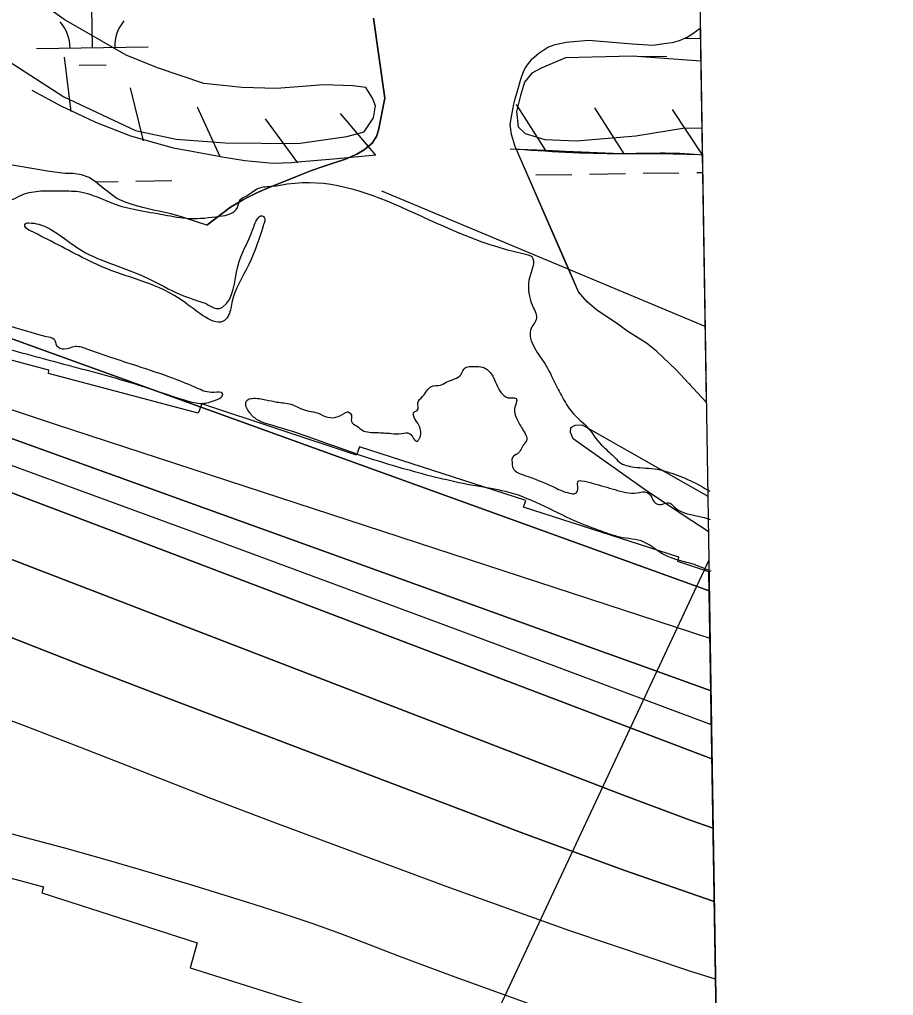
# Model space of a CAD drawing. Extents: x 3823584 to 3861785, y 301729 to 327625.
# Drawn here: x 3858904 to 3859686, y 317681 to 318554 of the extents above; entities that cross this region are included whole.
import ezdxf

# ---------------------------------------------------------------- set-up
doc = ezdxf.new("R2010")
doc.units = 0
for name, color, linetype in [('V-GRID-FRAM', 7, 'Continuous'), ('V-LEVE-TOET', 7, 'Continuous'), ('V-RIVR-EDGE', 7, 'Continuous'), ('V-RIVR-RANG', 7, 'Continuous'), ('V-RRAP-FSHR', 7, 'Continuous'), ('V-RRAP-RVMT', 7, 'Continuous'), ('V-TOPO-DPTH', 7, 'Continuous'), ('V-TOPO-MAJR', 7, 'Continuous'), ('V-TOPO-MINR', 7, 'Continuous'), ('V-TOPO-SHOR', 7, 'Continuous'), ('V-TOPO-WATR', 7, 'Continuous'), ('V-WETL-SWMP', 7, 'Continuous')]:
    doc.layers.add(name, color=color, linetype=linetype)

msp = doc.modelspace()

# ---------------------------------------------------------------- linework, layer by layer
at = {"layer": 'V-GRID-FRAM'}
msp.add_lwpolyline([(3827552.18, 325335.99), (3859397.29, 325827), (3859685.54, 307646.85), (3827824.57, 307155.59), (3827552.18, 325335.99)], dxfattribs=at)
at = {"layer": 'V-LEVE-TOET'}
for points in [[(3858829.42, 318566.16), (3858858.24, 318542.61), (3858893.38, 318517.42), (3858943.24, 318485.2), (3859007.38, 318454.96), (3859043.76, 318447.18), (3859087.58, 318444.09), (3859152.55, 318443.42), (3859196.47, 318449.83), (3859211.84, 318453.9), (3859220.42, 318466.49), (3859222.11, 318477.04), (3859219.54, 318483.94), (3859213.3, 318493.51), (3859201.7, 318495.21), (3859175.82, 318496.01), (3859133.52, 318492.75), (3859102.35, 318493.6), (3859068.58, 318497.12), (3859026.98, 318511.29), (3858999.1, 318522.67), (3858943.42, 318554.41), (3858858.46, 318614.99)], [(3859513.19, 318517.19), (3859451.91, 318521.78), (3859392.19, 318520.29), (3859370.43, 318511), (3859361.93, 318506.34), (3859355.51, 318498.48), (3859351.69, 318486.36), (3859348.37, 318472.13), (3859349.81, 318458.38), (3859356.09, 318452.5), (3859373.47, 318447.04), (3859401.99, 318445.69), (3859454.87, 318450.43), (3859498.79, 318457.37), (3859514.14, 318457.03)]]:
    msp.add_lwpolyline(points, dxfattribs=at)
at = {"layer": 'V-RIVR-EDGE'}
for points in [[(3856813.62, 319355.98), (3856822.43, 319336.4), (3856844.66, 319301.27), (3856878.42, 319252.56), (3856910.19, 319208.25), (3856938.01, 319177.89), (3856977.38, 319140.33), (3857009.59, 319113.95), (3857042.21, 319089.56), (3857082.01, 319067.14), (3857109.47, 319052.73), (3857209.77, 318998.68), (3857252.36, 318977.45), (3857327.59, 318941), (3857369.4, 318925.35), (3857450.65, 318903.63), (3857494.07, 318895.95), (3857578.09, 318866.25), (3857610.74, 318856.2), (3857651.77, 318847.73), (3857678.87, 318847.27), (3857730.29, 318850.73), (3857777.32, 318851.41), (3857827.93, 318849.29), (3857925.15, 318842.67), (3857991.7, 318838.92), (3858056.64, 318831.19), (3858111.61, 318819.1), (3858153.82, 318805.44), (3858193.24, 318793.39), (3858252.17, 318770.53), (3858320.25, 318740.87), (3858351.29, 318722.06), (3858382.33, 318706.44), (3858407.41, 318695.62), (3858416.97, 318693.6), (3858426.94, 318694.37), (3858434.91, 318692.36), (3858447.24, 318685.95), (3858462.75, 318672.37), (3858484.64, 318657.96), (3858510.89, 318639.17), (3858530.78, 318622.38), (3858575.75, 318594.77), (3858585.3, 318589.96), (3858596.05, 318585.55), (3858606.01, 318583.93), (3858615.57, 318581.12), (3858628.3, 318575.11), (3858651.38, 318559.91), (3858671.28, 318548.3), (3858681.22, 318539.91), (3858712.65, 318517.91), (3858730.15, 318504.72), (3858740.48, 318490.35), (3858751.21, 318476.37), (3858753.97, 318464.01), (3858756.75, 318461.21), (3858765.5, 318456.01), (3858776.24, 318445.62), (3858786.57, 318432.05), (3858768.26, 318440.86), (3858737.61, 318455.68), (3858731.24, 318460.08), (3858727.65, 318460.49), (3858726.86, 318460.09), (3858726.84, 318455.31), (3858733.21, 318449.71), (3858753.9, 318438.9), (3858786.94, 318423.68), (3858820.78, 318406.85), (3858839.89, 318398.44), (3858864.98, 318391.2), (3858878.13, 318390.77), (3858891.68, 318391.53), (3858908.04, 318398.27), (3858924.78, 318401.02), (3858941.92, 318400.97), (3858958.26, 318400.14), (3858987.32, 318389.7), (3859008.43, 318384.07), (3859033.13, 318379.63), (3859055.44, 318376.38), (3859082.55, 318378.31), (3859092.51, 318380.67), (3859098.51, 318386.24), (3859101.31, 318393.41), (3859105.31, 318395.79), (3859117.28, 318403.33), (3859130.04, 318405.29), (3859143.19, 318407.25), (3859353.87, 318344.96), (3859361.83, 318342.15), (3859359.39, 318321.03), (3859359.36, 318309.47), (3859362.12, 318299.11), (3859366.08, 318287.14), (3859360.87, 318276.39), (3859360.85, 318269.22), (3859364.42, 318260.44), (3859374.74, 318244.48), (3859384.26, 318225.72), (3859389.81, 318215.34), (3859399.34, 318201.37), (3859411.27, 318189.79), (3859424.38, 318173.41), (3859435.12, 318163.42), (3859440.28, 318158.23), (3859453.42, 318153.81), (3859474.14, 318151.77), (3859484.9, 318148.95), (3859503.61, 318141.73), (3859521.25, 318132.22)], [(3858868.71, 318287.97), (3858904.55, 318277.12), (3858929.64, 318270.28), (3858934.42, 318268.28), (3858936.79, 318262.69), (3858943.56, 318259.49), (3858953.53, 318261.86), (3858964.29, 318259.44), (3858984.99, 318252.21), (3859008.09, 318244.58), (3859041.14, 318233.34), (3859062.64, 318224.52), (3859077.77, 318220.9), (3859084.94, 318219.69), (3859084.94, 318217.69), (3859079.35, 318213.72), (3859068.58, 318210.56), (3859054.64, 318212.59), (3859019.99, 318223.83), (3858951.49, 318243.53), (3858886.58, 318261.22), (3858844.36, 318272.89), (3858817.28, 318280.13), (3858790.6, 318290.56), (3858750.39, 318306.2), (3858730.88, 318315.01), (3858712.16, 318318.65), (3858678.3, 318325.9), (3858648.44, 318337.14), (3858630.92, 318341.96), (3858607.02, 318347.6), (3858571.98, 318360.04), (3858521.01, 318378.1), (3858454.11, 318400.98), (3858396.76, 318416.67), (3858354.55, 318429.53), (3858335.84, 318437.54), (3858313.54, 318445.97), (3858290.84, 318452), (3858250.22, 318462.86), (3858200.02, 318471.75), (3858155.82, 318484.62), (3858097.28, 318503.49), (3858039.14, 318522.37), (3858004.49, 318533.21), (3857999.72, 318536.02), (3858000.12, 318538.01), (3858005.31, 318542.78), (3858010.1, 318544.36), (3858017.67, 318543.54), (3858037.58, 318537.52), (3858047.14, 318535.5), (3858078.2, 318525.46), (3858108.07, 318516.22), (3858142.72, 318505.77), (3858166.62, 318501.73), (3858180.56, 318497.31), (3858192.11, 318494.49), (3858202.47, 318495.66), (3858211.24, 318494.44), (3858218.01, 318492.43), (3858218.39, 318487.65), (3858221.18, 318486.45), (3858226.76, 318486.83), (3858239.12, 318489.59), (3858246.29, 318489.18), (3858258.64, 318483.57), (3858271.37, 318476.76), (3858280.94, 318477.53), (3858302.06, 318476.29), (3858306.44, 318475.48), (3858314.8, 318471.47), (3858322.76, 318467.47), (3858331.13, 318468.24), (3858351.48, 318478.95), (3858365.84, 318482.11), (3858380.19, 318482.47)], [(3859069.6, 318300.63), (3859079.55, 318295.82), (3859082.74, 318295.81), (3859085.13, 318297), (3859098.77, 318333.23), (3859112.41, 318366.68), (3859117.61, 318377.42), (3859119.21, 318378.62), (3859120.81, 318378.61), (3859123.19, 318375.02), (3859121.98, 318371.04)], [(3859121.98, 318371.04), (3859108.74, 318335.2), (3859093.51, 318300.97), (3859089.89, 318288.22), (3859088.7, 318286.63), (3859052.06, 318300.67), (3858982, 318331.13), (3858962.89, 318339.95), (3858913.53, 318365.18), (3858911.94, 318365.98), (3858908.36, 318369.57), (3858908.77, 318371.56), (3858911.96, 318372.35), (3858920.72, 318371.14), (3858959.32, 318347.53), (3858987.59, 318335.1), (3859018.64, 318322.67), (3859047.7, 318308.25), (3859069.6, 318300.63)], [(3859522.41, 318060.19), (3859507.41, 318066.4), (3859481.13, 318074.83), (3859466.8, 318084.04), (3859459.64, 318087.64), (3859448.88, 318089.66), (3859438.13, 318091.68), (3859426.98, 318095.29), (3859404.68, 318103.72), (3859341.78, 318130.97), (3859315.09, 318136.22), (3859256.94, 318149.52), (3859198.8, 318167.59), (3859130.3, 318190.88), (3859113.98, 318197.69), (3859110.4, 318201.29), (3859106.04, 318210.87), (3859107.25, 318213.65), (3859111.63, 318215.24), (3859123.99, 318214.01), (3859133.94, 318211.99), (3859146.29, 318209.97), (3859160.23, 318204.35), (3859168.59, 318202.74), (3859176.95, 318199.13), (3859186.52, 318198.31), (3859194.9, 318202.28), (3859197.69, 318203.07), (3859200.47, 318200.27), (3859200.46, 318194.69), (3859205.63, 318190.29), (3859210.4, 318186.7), (3859223.15, 318184.67), (3859236.3, 318183.84), (3859245.46, 318183.82), (3859252.64, 318183.8), (3859259.4, 318177.01), (3859260.99, 318178.6), (3859262.6, 318182.98), (3859259.83, 318192.95), (3859256.26, 318199.33), (3859256.67, 318202.92), (3859259.46, 318204.51), (3859259.88, 318211.28), (3859264.28, 318216.85), (3859272.27, 318226), (3859280.24, 318227.17), (3859285.83, 318229.95), (3859298.6, 318236.69), (3859302.2, 318242.66), (3859307.39, 318243.84), (3859320.93, 318241.82), (3859327.69, 318233.83), (3859336.02, 318218.67), (3859340.39, 318215.87), (3859345.18, 318215.85), (3859348.36, 318214.65), (3859348.36, 318212.66), (3859346.35, 318205.89), (3859348.32, 318197.51), (3859353.48, 318187.94), (3859357.04, 318177.17), (3859355.04, 318174.38), (3859349.04, 318165.63), (3859344.65, 318162.45), (3859344.24, 318158.07), (3859345.02, 318153.28), (3859358.55, 318145.28), (3859383.63, 318134.86), (3859397.57, 318130.04), (3859400.36, 318130.03), (3859402.76, 318132.42), (3859403.98, 318141.58), (3859406.37, 318141.57), (3859416.72, 318139.16), (3859426.68, 318136.34), (3859436.24, 318133.53), (3859456.16, 318130.69), (3859464.93, 318131.07), (3859468.51, 318127.87), (3859471.28, 318122.68), (3859478.05, 318120.28), (3859484.43, 318121.85), (3859489.21, 318118.25), (3859519.87, 318107.42), (3859521.66, 318106.68)]]:
    msp.add_spline(points, degree=3, dxfattribs=at)
at = {"layer": 'V-RIVR-RANG'}
msp.add_line((3859520.27, 318070.27), (3859225.5, 317440.24), dxfattribs=at)
at = {"layer": 'V-RRAP-FSHR'}
for p, q in [((3858949.65, 318472.22), (3858943.77, 318520.7)), ((3859014.44, 318445.73), (3859002.77, 318493.15)), ((3859083.04, 318431.53), (3859062.94, 318476.03)), ((3859374.62, 318437.09), (3859348.34, 318478.25)), ((3859444.55, 318434.11), (3859418.27, 318475.27)), ((3859514.54, 318433.17), (3859487.69, 318473.96)), ((3859152.65, 318426.2), (3859123.61, 318465.46)), ((3859222.33, 318433.02), (3859190.76, 318470.28))]:
    msp.add_line(p, q, dxfattribs=at)
for points in [[(3858949.85, 318472.63), (3858941.31, 318476.67), (3858914.84, 318490.8)], [(3859014.8, 318446.83), (3859003.28, 318450.05), (3858971.77, 318462.26), (3858949.85, 318472.63)], [(3859083.06, 318431.6), (3859080.39, 318432.03), (3859041.43, 318439.38), (3859014.8, 318446.83)], [(3859374.62, 318437.09), (3859342.6, 318438.45)], [(3859152.62, 318426.59), (3859146.78, 318426.05), (3859130.18, 318425.62), (3859105.29, 318428.02), (3859083.06, 318431.6)], [(3859222.32, 318433.02), (3859184.55, 318429.53), (3859152.62, 318426.59)], [(3859444.55, 318434.23), (3859441.84, 318434.23), (3859392.22, 318436.34), (3859374.61, 318437.09)], [(3859514.52, 318432.98), (3859511.93, 318433.25), (3859476.92, 318434.25), (3859444.55, 318434.23)]]:
    msp.add_lwpolyline(points, dxfattribs=at)
msp.add_spline([(3859514.52, 318432.98), (3859511.93, 318433.25), (3859441.84, 318434.23), (3859342.6, 318438.45)], degree=3, dxfattribs=at)
at = {"layer": 'V-RRAP-RVMT'}
for p, q in [((3858929.76, 318240.64), (3858784.1, 318279.3)), ((3858929.39, 318237.59), (3858929.76, 318240.64)), ((3859063.4, 318201.89), (3858929.39, 318237.59)), ((3859066.56, 318210.26), (3859063.4, 318201.89)), ((3859205.16, 318164.43), (3859066.56, 318210.26)), ((3859207.67, 318171.91), (3859205.16, 318164.43)), ((3859356.5, 318123.93), (3859207.67, 318171.91)), ((3859354.64, 318117.71), (3859356.5, 318123.93)), ((3859493.62, 318072.99), (3859354.64, 318117.71)), ((3859492.47, 318069.15), (3859493.62, 318072.99)), ((3859520.44, 318059.93), (3859492.47, 318069.15)), ((3859528.87, 317528.26), (3859520.44, 318059.93)), ((3858812.94, 317808.29), (3858925.12, 317777.86)), ((3858925.12, 317777.86), (3858923.49, 317772.54)), ((3858923.49, 317772.54), (3859062.52, 317727.9)), ((3859062.52, 317727.9), (3859056.25, 317705.56)), ((3859056.25, 317705.56), (3859205.77, 317658.45))]:
    msp.add_line(p, q, dxfattribs=at)
at = {"layer": 'V-TOPO-DPTH'}
msp.add_line((3859524.08, 317830.44), (3859525.12, 317764.68), dxfattribs=at)
for points in [[(3859523.09, 317892.54), (3859027.45, 318081.26), (3858962.13, 318106.04), (3858896.76, 318130.72), (3858831.33, 318155.23), (3858765.87, 318179.64), (3858657.06, 318220.06), (3858645.95, 318224.13), (3858634.81, 318228.12), (3858623.63, 318231.99), (3858612.43, 318235.79), (3858525.59, 318264.77), (3858487.57, 318277.02), (3858449.4, 318288.75), (3857576.82, 318533.89)], [(3857576.82, 318533.89), (3858449.4, 318288.75), (3858487.57, 318277.02), (3858525.59, 318264.77), (3858612.43, 318235.79), (3858623.63, 318231.99), (3858634.81, 318228.12), (3858645.95, 318224.13), (3858657.06, 318220.06), (3858765.87, 318179.64), (3858831.33, 318155.23), (3858896.76, 318130.72), (3858962.13, 318106.04), (3859027.45, 318081.26), (3859523.09, 317892.54)], [(3857757.51, 318527.7), (3858590.9, 318287.79), (3858622.45, 318277.14), (3858653.95, 318266.33), (3858685.38, 318255.3), (3858716.74, 318244.11), (3859424.72, 317988.75), (3859456.98, 317977.08), (3859489.23, 317965.39), (3859521.46, 317953.65), (3859522.13, 317953.4)], [(3859522.13, 317953.4), (3859521.46, 317953.65), (3859489.23, 317965.39), (3859456.98, 317977.08), (3859424.72, 317988.75), (3858716.74, 318244.11), (3858685.38, 318255.3), (3858653.95, 318266.33), (3858622.45, 318277.14), (3858590.9, 318287.79), (3857757.51, 318527.7)], [(3858206.94, 318512.35), (3858314.92, 318478.99), (3859520.71, 318042.86)], [(3859524.08, 317830.44), (3859503.55, 317837.71), (3859443.15, 317860.17), (3858750.06, 318127.44), (3858726.82, 318136.27), (3858703.52, 318144.94), (3858680.14, 318153.39), (3858656.69, 318161.67), (3858633.16, 318169.7), (3858609.56, 318177.51), (3858585.86, 318185.03), (3858562.1, 318192.34), (3858396.28, 318242.2), (3858289.61, 318274.48), (3858183.03, 318307.01)], [(3858183.03, 318307.01), (3858289.61, 318274.48), (3858396.28, 318242.2), (3858562.1, 318192.34), (3858585.86, 318185.03), (3858609.56, 318177.51), (3858633.16, 318169.7), (3858656.69, 318161.67), (3858680.14, 318153.39), (3858703.52, 318144.94), (3858726.82, 318136.27), (3858750.06, 318127.44), (3859443.15, 317860.17), (3859503.55, 317837.71), (3859524.08, 317830.44)], [(3859525.12, 317764.68), (3859444.28, 317792.75), (3859353.87, 317825.88), (3859035.49, 317947.13), (3858959.94, 317976.23), (3858884.55, 318005.72), (3858809.38, 318035.78), (3858734.36, 318066.23), (3858594.91, 318123.46), (3858589.72, 318125.54), (3858584.5, 318127.56), (3858579.25, 318129.5), (3858573.98, 318131.37), (3858536.49, 318144.37), (3858512.4, 318152.52), (3858488.23, 318160.41), (3858463.94, 318167.93), (3858439.57, 318175.21), (3858432.38, 318177.29), (3858404.34, 318185.37), (3858376.29, 318193.38), (3858348.21, 318201.3), (3858320.11, 318209.16), (3858146.76, 318257.32)], [(3858146.76, 318257.32), (3858320.11, 318209.16), (3858348.21, 318201.3), (3858376.29, 318193.38), (3858404.34, 318185.37), (3858432.38, 318177.29), (3858439.57, 318175.21), (3858463.94, 318167.93), (3858488.23, 318160.41), (3858512.4, 318152.52), (3858536.49, 318144.37), (3858573.98, 318131.37), (3858579.25, 318129.5), (3858584.5, 318127.56), (3858589.72, 318125.54), (3858594.91, 318123.46), (3858734.36, 318066.23), (3858809.38, 318035.78), (3858884.55, 318005.72), (3858959.94, 317976.23), (3859035.49, 317947.13), (3859353.87, 317825.88), (3859444.28, 317792.75), (3859525.12, 317764.68)]]:
    msp.add_lwpolyline(points, dxfattribs=at)
at = {"layer": 'V-TOPO-MAJR'}
msp.add_lwpolyline([(3859526.22, 317695.39), (3859504.16, 317702.2), (3859396.07, 317738.66), (3859288.59, 317777), (3859186.46, 317814.93), (3859130.57, 317835.9), (3859074.78, 317857.12), (3859019.12, 317878.72), (3858963.56, 317900.55), (3858907.89, 317922.06), (3858851.96, 317942.86)], dxfattribs=at)
at = {"layer": 'V-TOPO-MINR'}
for points in [[(3859521.38, 318000.25), (3858935.64, 318191.73), (3858862.13, 318216.33), (3858746.09, 318256.67), (3858704.74, 318270.96), (3858663.35, 318285.16), (3858621.92, 318299.21), (3857564.49, 318604.02)], [(3859523.09, 317892.54), (3859027.45, 318081.26), (3858962.13, 318106.04), (3858896.76, 318130.72), (3858831.33, 318155.23), (3858765.87, 318179.64), (3858657.06, 318220.06), (3858645.95, 318224.13), (3858634.81, 318228.12), (3858623.63, 318231.99), (3858612.43, 318235.79), (3858525.59, 318264.77), (3858487.57, 318277.02), (3858449.4, 318288.75), (3857576.82, 318533.89)], [(3859522.13, 317953.4), (3859521.46, 317953.65), (3859489.23, 317965.39), (3859456.98, 317977.08), (3859424.72, 317988.75), (3858716.74, 318244.11), (3858685.38, 318255.3), (3858653.95, 318266.33), (3858622.45, 318277.14), (3858590.9, 318287.79), (3857757.51, 318527.7)], [(3859522.61, 317923.12), (3859388.79, 317973.15), (3859280.84, 318013.39), (3859172.84, 318053.49), (3859064.76, 318093.37), (3858956.63, 318133.12), (3858686.86, 318231.98), (3858665.64, 318239.65), (3858644.37, 318247.2), (3858623.04, 318254.56), (3858601.66, 318261.8), (3857798.17, 318490.42)], [(3859516.95, 318279.66), (3859227.71, 318400.67)], [(3859524.08, 317830.44), (3859503.55, 317837.71), (3859443.15, 317860.17), (3858750.06, 318127.44), (3858726.82, 318136.27), (3858703.52, 318144.94), (3858680.14, 318153.39), (3858656.69, 318161.67), (3858633.16, 318169.7), (3858609.56, 318177.51), (3858585.86, 318185.03), (3858562.1, 318192.34), (3858396.28, 318242.2), (3858289.61, 318274.48), (3858183.03, 318307.01)], [(3859525.12, 317764.68), (3859444.28, 317792.75), (3859353.87, 317825.88), (3859035.49, 317947.13), (3858959.94, 317976.23), (3858884.55, 318005.72), (3858809.38, 318035.78), (3858734.36, 318066.23), (3858594.91, 318123.46), (3858589.72, 318125.54), (3858584.5, 318127.56), (3858579.25, 318129.5), (3858573.98, 318131.37), (3858536.49, 318144.37), (3858512.4, 318152.52), (3858488.23, 318160.41), (3858463.94, 318167.93), (3858439.57, 318175.21), (3858432.38, 318177.29), (3858404.34, 318185.37), (3858376.29, 318193.38), (3858348.21, 318201.3), (3858320.11, 318209.16), (3858146.76, 318257.32)], [(3859519.86, 318096.06), (3859497.24, 318110.6), (3859464.7, 318132.61), (3859398.82, 318178.89), (3859396.58, 318184.8), (3859396.78, 318189.16), (3859400.63, 318191.2), (3859406.94, 318191.7), (3859519.36, 318127.75)], [(3859368.43, 317669.95), (3859319.05, 317687.69), (3859293.35, 317697.04), (3859267.71, 317706.55), (3859242.15, 317716.27), (3859216.64, 317726.14), (3859191.08, 317735.83), (3859165.38, 317745.14), (3859139.49, 317753.88), (3859113.45, 317762.24), (3859060.85, 317778.49), (3859022, 317790.21), (3858983.05, 317801.59), (3858943.96, 317812.44), (3858904.76, 317822.96), (3858865.55, 317833.41)]]:
    msp.add_lwpolyline(points, dxfattribs=at)
at = {"layer": 'V-TOPO-SHOR'}
for points in [[(3859071.14, 318370.34), (3859092.42, 318386.47), (3859103.93, 318393.34), (3859116.54, 318399.72), (3859127.55, 318404.22), (3859138.87, 318408.71), (3859151.47, 318413.82), (3859164.86, 318419.23), (3859175.23, 318422.94), (3859185.1, 318426.17), (3859195.3, 318429.4), (3859205.51, 318433.9), (3859212.06, 318437.65), (3859218.95, 318443.61), (3859222.98, 318449.6), (3859224.63, 318455.3), (3859230.49, 318484.15), (3859220.43, 318555.71)], [(3859451.89, 318532.71), (3859470.29, 318531.56), (3859482.06, 318533.19), (3859487.95, 318533.92), (3859494, 318535.61), (3859501.02, 318538.55), (3859506.13, 318541.83), (3859512.72, 318546.61)], [(3859518.03, 318211.96), (3859490.96, 318240.89), (3859473.18, 318257.75), (3859464.68, 318264.66), (3859447.95, 318275.16), (3859437.71, 318282.57), (3859420.2, 318294.18), (3859411.54, 318301.58), (3859403.7, 318310.71), (3859392.83, 318335.6), (3859346.92, 318440.73), (3859343.69, 318451.4), (3859342.67, 318460.31), (3859344.03, 318469.18), (3859345.88, 318478.7), (3859347.04, 318483.29), (3859349.35, 318491.52), (3859352.14, 318501.18), (3859354.11, 318506.88), (3859355.73, 318510.35), (3859358, 318513.98), (3859362.33, 318519.18), (3859368.1, 318524.2), (3859376.26, 318529.68), (3859382.8, 318531.99), (3859392.82, 318534.11), (3859412.69, 318535.97), (3859451.89, 318532.71)]]:
    msp.add_lwpolyline(points, dxfattribs=at)
at = {"layer": 'V-TOPO-WATR'}
msp.add_lwpolyline([(3859520.71, 318042.86), (3858314.92, 318478.99), (3858206.94, 318512.35)], dxfattribs=at)
at = {"layer": 'V-WETL-SWMP'}
for p, q in [((3858968.77, 318529.25), (3858968.22, 318565.24)), ((3859506.13, 318541.83), (3859512.72, 318546.61)), ((3859512.72, 318546.61), (3859518.03, 318211.97)), ((3859382.8, 318531.99), (3859392.82, 318534.11)), ((3859392.82, 318534.11), (3859412.69, 318535.97)), ((3859412.69, 318535.97), (3859451.89, 318532.71)), ((3859487.95, 318533.92), (3859494, 318535.61)), ((3859494, 318535.61), (3859501.02, 318538.55)), ((3859498.3, 318537.41), (3859512.86, 318537.64)), ((3859501.02, 318538.55), (3859506.13, 318541.83)), ((3858918.78, 318528.48), (3859018.77, 318530.02)), ((3859368.11, 318524.2), (3859376.26, 318529.68)), ((3859376.26, 318529.68), (3859382.8, 318531.99)), ((3859451.89, 318532.71), (3859470.3, 318531.56)), ((3859470.3, 318531.56), (3859482.07, 318533.19)), ((3859482.07, 318533.19), (3859487.95, 318533.92)), ((3859358, 318513.98), (3859362.34, 318519.18)), ((3859362.34, 318519.18), (3859368.11, 318524.2)), ((3859458.86, 318521.37), (3859482.86, 318521.74)), ((3858957.01, 318513.63), (3858981.01, 318514)), ((3859354.11, 318506.88), (3859355.73, 318510.35)), ((3859355.73, 318510.35), (3859358, 318513.98)), ((3859349.35, 318491.52), (3859352.15, 318501.18)), ((3859352.15, 318501.18), (3859354.11, 318506.88)), ((3859347.04, 318483.29), (3859349.35, 318491.52)), ((3859345.88, 318478.69), (3859347.04, 318483.29)), ((3859344.03, 318469.18), (3859345.88, 318478.69)), ((3859342.67, 318460.31), (3859344.03, 318469.18)), ((3859343.69, 318451.4), (3859342.67, 318460.31)), ((3859346.92, 318440.73), (3859343.69, 318451.4)), ((3859392.84, 318335.6), (3859346.92, 318440.73)), ((3859365.64, 318415.28), (3859397.64, 318415.77)), ((3859413.63, 318416.02), (3859445.63, 318416.51)), ((3859461.63, 318416.76), (3859493.62, 318417.25)), ((3859509.62, 318417.5), (3859514.77, 318417.58)), ((3858971.5, 318409.2), (3858991.78, 318409.52)), ((3859007.78, 318409.76), (3859039.77, 318410.26)), ((3859403.7, 318310.71), (3859392.84, 318335.6)), ((3859411.54, 318301.58), (3859403.7, 318310.71)), ((3859420.2, 318294.18), (3859411.54, 318301.58)), ((3859437.71, 318282.57), (3859420.2, 318294.18)), ((3859447.95, 318275.16), (3859437.71, 318282.57)), ((3859464.68, 318264.66), (3859447.95, 318275.16)), ((3859473.18, 318257.75), (3859464.68, 318264.66)), ((3859490.96, 318240.89), (3859473.18, 318257.75)), ((3859518.03, 318211.97), (3859490.96, 318240.89))]:
    msp.add_line(p, q, dxfattribs=at)
msp.add_lwpolyline([(3859220.43, 318555.71), (3859230.49, 318484.15), (3859224.63, 318455.3), (3859222.98, 318449.6), (3859218.95, 318443.61), (3859212.06, 318437.65), (3859205.51, 318433.9), (3859195.3, 318429.4), (3859185.1, 318426.17), (3859175.22, 318422.94), (3859164.86, 318419.23), (3859151.47, 318413.81), (3859138.87, 318408.7), (3859127.55, 318404.22), (3859116.54, 318399.72), (3859103.93, 318393.34), (3859092.43, 318386.47), (3859071.14, 318370.34), (3859061, 318373.51), (3859048.57, 318377.86), (3859038.81, 318380.46), (3859029.81, 318382.66), (3859023.49, 318383.88), (3859013.91, 318386.09), (3859006.06, 318388.09), (3858998.22, 318390.86), (3858990.58, 318394.2), (3858983.34, 318399.46), (3858977.06, 318404.51), (3858971.54, 318409.17), (3858965.82, 318412.88), (3858959.13, 318415.25), (3858951.46, 318416.48), (3858944.36, 318416.56), (3858930.37, 318418.24), (3858854.5, 318431.11)], dxfattribs=at)
for centre, start, end in [((3858913.53, 318528.87), 0.11154, 41.6552), ((3859024, 318530.57), 140.11154, 181.65519), ((3859530.98, 318205.68), 140.11154, 141.519)]:
    msp.add_arc(centre, 35.25, start, end, dxfattribs=at)

doc.saveas('drawing.dxf')
